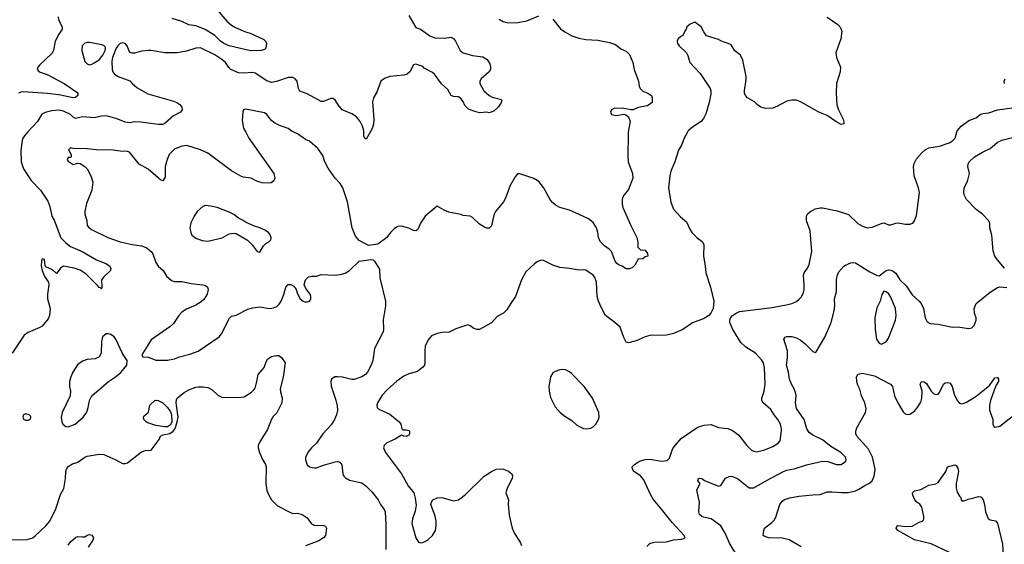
# Model space of a CAD drawing. Header units: inches. Extents: x 1771504 to 1971212, y 471788 to 643615.
# Tile 577 of 587: x 1924039 to 1932369, y 566515 to 570951. Entities that reach past the tile are written whole.
import ezdxf

# ---------------------------------------------------------------- set-up
doc = ezdxf.new("R2010")
doc.units = ezdxf.units.IN
doc.header["$MEASUREMENT"] = 0
for name, color, linetype in [('B9526', 7, 'Continuous'), ('B9527', 7, 'Continuous'), ('B9536', 7, 'Continuous'), ('B9537', 7, 'Continuous')]:
    doc.layers.add(name, color=color, linetype=linetype)

msp = doc.modelspace()

# ---------------------------------------------------------------- linework, layer by layer
at = {"layer": 'B9526', "color": 5}
for points, elevation in [([(1924106.1, 570000), (1924078.5, 569970), (1924066.2, 569950), (1924060.7, 569930), (1924047.8, 569847.8), (1924052.2, 569750), (1924070.1, 569690.1), (1924137.4, 569590), (1924215.6, 569510), (1924276, 569416), (1924294.7, 569370), (1924312, 569290), (1924330, 569256.3), (1924387.3, 569107.3), (1924430, 569062.9), (1924470, 569031.7), (1924567.2, 568990), (1924690, 568919.2), (1924767.7, 568890), (1924798, 568870), (1924810.3, 568850.3), (1924808, 568830), (1924750, 568776.2), (1924732.2, 568750), (1924734.9, 568690), (1924730, 568675.3), (1924723.2, 568683.2), (1924710, 568687), (1924700.8, 568700.8), (1924600, 568800), (1924551.7, 568831.7), (1924499.3, 568850), (1924410, 568867.4), (1924386.8, 568853.2), (1924350, 568805.2), (1924315.7, 568835.7), (1924260.7, 568860.7), (1924253.1, 568873.1), (1924250, 568922), (1924230, 568928.7), (1924223, 568910), (1924222, 568870), (1924228, 568830), (1924250, 568778.8), (1924282, 568730), (1924286, 568710), (1924273, 568630), (1924273, 568590), (1924298, 568510), (1924290, 568448.7), (1924278.7, 568421.3), (1924230, 568359.3), (1924210, 568346.6), (1924110, 568307), (1924077.7, 568282.3), (1923976.3, 568130)], 340), ([(1925951.3, 570000), (1925978.4, 569950), (1926190.4, 569650), (1926197.3, 569610), (1926190, 569589), (1926167.7, 569572.3), (1926132.2, 569567.8), (1926090, 569572.3), (1926050, 569582), (1925998, 569610), (1925930, 569619.3), (1925910, 569627), (1925830, 569671.5), (1925630, 569821.3), (1925569, 569850), (1925453.2, 569886.8), (1925410, 569880.5), (1925350, 569855.6), (1925304.9, 569810), (1925286.8, 569770), (1925270.6, 569709.4), (1925270, 569618), (1925250, 569589.6), (1925230, 569597.6), (1925210, 569613.3), (1925127.2, 569687.2), (1925049.9, 569729.9), (1924968.7, 569830), (1924950, 569835.6), (1924890, 569838), (1924830, 569847.8), (1924690, 569849.6), (1924610, 569859.5), (1924490, 569862), (1924470, 569868), (1924452, 569850), (1924474, 569810), (1924474, 569790), (1924470, 569786), (1924450, 569786), (1924443.6, 569776.4), (1924442, 569770), (1924450, 569754), (1924490, 569727.3), (1924530, 569738), (1924550, 569736), (1924591, 569710), (1924610.5, 569690.5), (1924624.5, 569664.5), (1924643, 569623), (1924656.7, 569576.7), (1924650.6, 569510), (1924602.8, 569397.2), (1924590.5, 569330), (1924590.5, 569310), (1924606, 569250), (1924610.4, 569210.3), (1924625.5, 569190), (1924652.8, 569172.8), (1924784, 569110), (1924890, 569072.4), (1924990, 569049.1), (1925070, 569039), (1925110, 569023.1), (1925150, 568991.8), (1925166.3, 568970), (1925190, 568898.8), (1925210, 568866.8), (1925254, 568830), (1925280.9, 568780.9), (1925324.2, 568744.2), (1925350, 568737), (1925410, 568735.8), (1925490, 568719.3), (1925588.1, 568708.1), (1925610, 568702), (1925628, 568688), (1925632.7, 568670), (1925624.9, 568630), (1925595.8, 568584.2), (1925574.7, 568565.3), (1925530, 568538), (1925450, 568503), (1925410, 568476.3), (1925385.3, 568450), (1925338.8, 568381.2), (1925310, 568353.6), (1925150, 568242.7), (1925081, 568130), (1925072, 568110), (1925081, 568101), (1925130, 568096), (1925190.4, 568070.4), (1925290, 568072), (1925350, 568081.6), (1925390, 568100.4), (1925478.3, 568121.7), (1925550, 568148.2), (1925726.6, 568270), (1925744.9, 568295.1), (1925813.9, 568426.1), (1925830, 568443.8), (1925870, 568452.9), (1925970, 568502.4), (1926010, 568515.2), (1926070, 568522), (1926151.5, 568508.5), (1926185.8, 568514.2), (1926213.1, 568526.9), (1926234.5, 568545.5), (1926252, 568570), (1926273.6, 568626.4), (1926289.7, 568690), (1926310, 568712.4), (1926332.2, 568712.2), (1926358.3, 568698.3), (1926378.8, 568670), (1926390, 568632), (1926410.8, 568590), (1926438, 568570), (1926450, 568565.5), (1926474, 568566), (1926490, 568571), (1926498, 568582), (1926502.7, 568590), (1926502.7, 568610), (1926496, 568630), (1926458.9, 568678.9), (1926445.2, 568710), (1926457.2, 568750), (1926483.6, 568776.4), (1926510, 568783), (1926550, 568783), (1926590, 568796.3), (1926709.6, 568790.4), (1926761.6, 568798.4), (1926792.9, 568807.1), (1926830, 568830.6), (1926911.6, 568908.4), (1927010, 568924), (1927030, 568918.8), (1927041, 568910), (1927082.6, 568842.6), (1927087.1, 568767.1), (1927132.4, 568570), (1927134, 568530), (1927113.2, 568413.2), (1927118, 568330), (1927113.4, 568310), (1927042, 568170), (1927026.7, 568070), (1927012.4, 568030), (1926981.6, 567970), (1926965.5, 567950), (1926934.8, 567930), (1926869.5, 567909.5), (1926847.6, 567907.6), (1926770, 567927.8), (1926730, 567931.5), (1926704.7, 567930), (1926677.3, 567910), (1926670.6, 567890), (1926672.8, 567852.8), (1926713.7, 567733.7), (1926725.1, 567685.1), (1926726.7, 567650), (1926718, 567610), (1926703.1, 567570), (1926675.4, 567524.6), (1926604.9, 567450), (1926550, 567368.7), (1926506.8, 567330), (1926481.7, 567298.3), (1926458, 567250), (1926457.1, 567230), (1926470, 567187.7), (1926490, 567170.6), (1926530, 567160.5), (1926550, 567161.6), (1926610, 567184.4), (1926707, 567213), (1926730, 567214), (1926748.7, 567208.7), (1926765.7, 567185.7), (1926772.4, 567110), (1926782, 567090), (1926795.3, 567075.3), (1926830, 567057.1), (1926933.3, 567033.3), (1926970, 567005.5), (1927016.9, 566956.9), (1927071.2, 566891.2), (1927090.3, 566850), (1927121.7, 566810), (1927130.3, 566790), (1927137.8, 566682.2), (1927137.3, 566470)], 360), ([(1929187.2, 570000), (1929186.1, 569993.9), (1929183, 569790), (1929188, 569750), (1929223.1, 569650), (1929226, 569610), (1929190, 569515.1), (1929152.4, 569470), (1929142.4, 569450), (1929136.4, 569430), (1929135.5, 569390), (1929142, 569362), (1929208, 569210), (1929260.3, 569110), (1929268.5, 569070), (1929268.2, 569028.2), (1929290, 569004.7), (1929330, 569002), (1929350, 568974), (1929352, 568950), (1929330, 568946), (1929311.1, 568928.9), (1929270, 568926), (1929243.6, 568876.4), (1929223.6, 568856.4), (1929196.9, 568843.1), (1929170, 568844), (1929129.1, 568869.1), (1929110, 568874), (1929090, 568889.2), (1929076, 568910), (1929046.6, 568990), (1929026.6, 569010), (1928990, 569035.1), (1928950, 569075.1), (1928934.8, 569110), (1928929.8, 569150), (1928918.7, 569190), (1928890, 569236.9), (1928850, 569266), (1928810, 569287.3), (1928690, 569340.7), (1928610, 569363.7), (1928570, 569386), (1928545.3, 569405.3), (1928530, 569425.2), (1928471.3, 569531.3), (1928430, 569582.7), (1928390, 569609.2), (1928270, 569648.7), (1928250, 569648), (1928230, 569622), (1928187.7, 569550), (1928150, 569442), (1928130.7, 569410), (1928063, 569330), (1928050, 569302), (1928030, 569209), (1928010, 569189), (1927990, 569189.2), (1927970, 569196), (1927930, 569222.7), (1927870, 569279), (1927850, 569289), (1927790, 569295.3), (1927770, 569304), (1927670, 569322), (1927630, 569339), (1927570, 569374), (1927470, 569288.7), (1927430.7, 569230), (1927410, 569182), (1927398, 569170), (1927390, 569166.6), (1927369.5, 569169.5), (1927330, 569189.2), (1927270, 569205.2), (1927238, 569202), (1927210, 569184), (1927174.8, 569150), (1927146, 569110), (1927070, 569054), (1926990, 569042.7), (1926910, 569084.2), (1926880.9, 569120.9), (1926850.8, 569190.8), (1926813.6, 569410), (1926774, 569530), (1926750, 569566), (1926706.9, 569610), (1926650, 569694.5), (1926620.5, 569750), (1926602.2, 569802.3), (1926560.5, 569860.5), (1926490, 569923.7), (1926457.6, 569937.6), (1926390, 569987), (1926358.1, 570000)], 360), ([(1927004.3, 570000), (1926970, 569942), (1926958, 569950), (1926950, 569966), (1926949.7, 570000)], 340), ([(1929687.6, 570000), (1929663.9, 569956.1), (1929639.3, 569890), (1929613, 569847), (1929581.7, 569750), (1929548.8, 569670), (1929539.5, 569630), (1929528.2, 569530), (1929547.3, 569407.3), (1929570.4, 569350), (1929630, 569283.1), (1929681.1, 569241.1), (1929710, 569174.9), (1929725.6, 569150), (1929770, 569106.2), (1929814.1, 569074.1), (1929827.6, 569050), (1929822.8, 568950), (1929838.3, 568870), (1929844.6, 568810), (1929882.6, 568690), (1929910.4, 568570), (1929906, 568510), (1929886.4, 568470), (1929868.2, 568450), (1929830, 568425.4), (1929730, 568388), (1929648.2, 568331.8), (1929570, 568296.8), (1929510, 568284.1), (1929370, 568281), (1929330.2, 568269.8), (1929255.5, 568235.5), (1929190, 568219.3), (1929170, 568225.2), (1929150, 568262), (1929118.4, 568350), (1929075.1, 568390), (1928995.1, 568450), (1928958.6, 568518.6), (1928935.1, 568570), (1928924.7, 568610), (1928919.2, 568730), (1928904.4, 568770), (1928890, 568791.3), (1928830, 568831.6), (1928810, 568835.1), (1928770, 568831.8), (1928690, 568847.3), (1928610, 568856.2), (1928550, 568875.6), (1928470, 568913.6), (1928450, 568916.2), (1928416.7, 568903.3), (1928393, 568887), (1928321.3, 568818.7), (1928283.7, 568750), (1928234.9, 568610), (1928190, 568549.3), (1928161.4, 568498.6), (1928131.8, 568468.2), (1928078.8, 568441.2), (1928031.7, 568388.3), (1927930, 568329.6), (1927910, 568329.6), (1927880.1, 568340.1), (1927850, 568361.2), (1927829.1, 568369.1), (1927730, 568338), (1927671.9, 568308.1), (1927614, 568306), (1927570, 568297.2), (1927523.4, 568276.6), (1927495.2, 568244.8), (1927470.5, 568190), (1927466.4, 568150), (1927467, 568050), (1927462.4, 568030), (1927450, 568012.3), (1927403.2, 567976.8), (1927330, 567955.1), (1927290, 567936.4), (1927230, 567893.7), (1927150, 567823), (1927105.5, 567774.5), (1927066.4, 567710), (1927060.5, 567690), (1927062, 567670), (1927076.1, 567656.1), (1927170, 567613.7), (1927248.2, 567550), (1927264.4, 567530), (1927270.6, 567490.6), (1927281.4, 567481.4), (1927310, 567481.6), (1927330, 567476.4), (1927335.8, 567470), (1927338, 567450), (1927330, 567438.4), (1927307.3, 567427.3), (1927287.6, 567427.6), (1927270, 567437.2), (1927216.2, 567403.8), (1927146.1, 567373.9), (1927122, 567350), (1927115.5, 567330), (1927132.7, 567290), (1927268.5, 567110), (1927325.3, 567010), (1927372.4, 566950), (1927384.9, 566904.9), (1927394.1, 566845.9), (1927384.8, 566795.2), (1927360.9, 566730), (1927356.5, 566690), (1927390.3, 566570.3), (1927412.4, 566532.4), (1927430, 566525.5), (1927450, 566528.4), (1927490, 566550.4), (1927530, 566588.2), (1927556.4, 566630), (1927563.5, 566670), (1927562.2, 566710), (1927552.9, 566752.9), (1927518.4, 566850), (1927521.6, 566870), (1927533.2, 566890), (1927570, 566906.4), (1927610, 566910.3), (1927710, 566882.6), (1927750, 566890.3), (1927810, 566934.6), (1927969.3, 567090.7), (1928030, 567130.2), (1928070, 567148.9), (1928110, 567153.7), (1928132, 567150), (1928173.2, 567133.2), (1928202.8, 567110), (1928207.7, 567090), (1928205.5, 567070), (1928163.1, 566990), (1928150.4, 566950), (1928173.1, 566890), (1928171.8, 566850), (1928180.2, 566760.2), (1928206, 566650), (1928226.3, 566606.3), (1928273.5, 566533.5), (1928284.9, 566504.9)], 380), ([(1923950, 566553.4), (1924103.6, 566556.4), (1924149.3, 566570), (1924170, 566585.3), (1924260.7, 566670), (1924294.5, 566710), (1924345.6, 566814.4), (1924385.1, 566934.9), (1924412.5, 566987.5), (1924427.6, 567070), (1924428.4, 567130), (1924434.7, 567150), (1924450, 567173.4), (1924485.2, 567194.8), (1924529.6, 567210.4), (1924590, 567252.2), (1924610, 567259.5), (1924710, 567276.4), (1924750, 567272.7), (1924851.3, 567230), (1924910, 567198.8), (1924930, 567197.3), (1924950, 567204), (1925070, 567295.5), (1925110, 567310.8), (1925130, 567306.8), (1925150, 567311), (1925218, 567402), (1925229.2, 567430), (1925250, 567439.6), (1925310, 567450.2), (1925337.3, 567470), (1925351.7, 567488.3), (1925359.5, 567510), (1925372.2, 567550), (1925378.5, 567590), (1925363.2, 567710), (1925364.9, 567735.1), (1925371.6, 567750), (1925390, 567768.4), (1925430, 567797.6), (1925470, 567820.3), (1925530, 567842), (1925550, 567846.4), (1925590, 567846), (1925630, 567840.5), (1925663.4, 567823.4), (1925714.3, 567774.3), (1925750, 567757.6), (1925890, 567755.3), (1925937.2, 567762.7), (1926000.1, 567799.9), (1926020.5, 567819.5), (1926030, 567836), (1926046.6, 567890), (1926057.6, 567950), (1926107.6, 568010), (1926122.9, 568057.1), (1926138, 568082), (1926170, 568102), (1926209, 568111), (1926230, 568110.8), (1926254.4, 568094.4), (1926284.7, 568050), (1926268.2, 567928.2), (1926243.1, 567830), (1926244.2, 567804.2), (1926259.3, 567750), (1926255.5, 567710), (1926214.6, 567625.4), (1926184.4, 567595.6), (1926170, 567574), (1926135.6, 567484.4), (1926073.3, 567386.7), (1926055.8, 567350), (1926055.3, 567330), (1926067, 567290), (1926092.8, 567232.8), (1926119.3, 567190), (1926124.9, 567170), (1926121.1, 567030), (1926130.4, 566970), (1926146.4, 566930), (1926170, 566890.7), (1926220.6, 566840.6), (1926330, 566782.8), (1926350, 566776), (1926390, 566777.3), (1926430, 566767.7), (1926470, 566738), (1926508.9, 566688.9), (1926520.7, 566680.7), (1926530, 566675.5), (1926612.8, 566672.8), (1926626.8, 566666.8), (1926636, 566650), (1926627.3, 566590), (1926610.6, 566570), (1926570, 566545.1), (1926457.5, 566502.5)], 340), ([(1929344.6, 566495.4), (1929370, 566520.4), (1929407, 566533), (1929510, 566534.4), (1929570, 566552.2), (1929641.2, 566558.8), (1929668, 566570), (1929659.3, 566590), (1929558.5, 566698.5), (1929470, 566812.6), (1929397, 566897), (1929374.7, 566934.7), (1929320, 567060), (1929290, 567094.6), (1929234.7, 567130), (1929222.6, 567150), (1929221.6, 567170), (1929241.6, 567190), (1929282.3, 567217.7), (1929330, 567232.9), (1929370, 567233.4), (1929470, 567218), (1929516.6, 567223.4), (1929536.3, 567243.7), (1929557.6, 567310), (1929568.5, 567330), (1929636.3, 567410), (1929763, 567497), (1929790, 567510.3), (1929830, 567522), (1929890, 567528.2), (1929950, 567501.3), (1930000, 567496.3)], 380), ([(1930000, 566622.1), (1929970, 566670.9), (1929890, 566728.5), (1929824.2, 566744.2), (1929809.7, 566750), (1929790, 566766.9), (1929785.5, 566790), (1929789.9, 566870), (1929769, 566971), (1929772.4, 566987.6), (1929795.3, 567030), (1929775.3, 567050), (1929782, 567070), (1929790, 567074), (1929810, 567070.7), (1929833.2, 567053.2), (1929950, 567007.3), (1929970, 567011), (1930000, 567058.2)], 360), ([(1924450, 566508), (1924470, 566536.4), (1924510, 566572), (1924530, 566580.4), (1924570, 566576.3), (1924590, 566578.8), (1924610, 566590.8), (1924630, 566596), (1924650.6, 566590.6), (1924664.7, 566570), (1924658.8, 566550), (1924619.3, 566490)], 320)]:
    msp.add_lwpolyline(points, dxfattribs=dict(at, elevation=elevation))
for points, elevation in [([(1925610, 569379.6), (1925588.6, 569371.4), (1925540.7, 569330), (1925514.8, 569290), (1925487.5, 569232.5), (1925478.8, 569190), (1925486, 569150), (1925496, 569130), (1925530, 569102.8), (1925584.1, 569084.1), (1925630, 569078), (1925752.8, 569107.2), (1925810, 569139.3), (1925850, 569145.5), (1925870, 569141.6), (1925966.6, 569086.6), (1926005.8, 569045.8), (1926046.8, 568990), (1926070, 568984.9), (1926101.3, 569038.7), (1926121.7, 569058.3), (1926147.5, 569072.5), (1926162.7, 569090), (1926166, 569110), (1926155.9, 569135.9), (1926144, 569150), (1926114, 569170), (1926070, 569192), (1926024.5, 569204.5), (1925955.9, 569235.9), (1925930, 569254), (1925890, 569271.8), (1925850, 569303.6), (1925810, 569324.2), (1925710, 569363.7), (1925655.4, 569375.4)], 380), ([(1924790, 568295.6), (1924770, 568294.5), (1924740.7, 568270), (1924730.6, 568230), (1924727.9, 568132.1), (1924710, 568099), (1924677.5, 568082.5), (1924610, 568076.2), (1924570, 568064.5), (1924528.9, 568031.1), (1924488.2, 567970), (1924470.4, 567930), (1924459.3, 567890), (1924459.3, 567850), (1924467.7, 567810), (1924464.9, 567770), (1924399.1, 567630), (1924390.5, 567590), (1924394.4, 567550), (1924403.8, 567530), (1924430, 567512), (1924450, 567508.9), (1924508.5, 567531.5), (1924577, 567590), (1924607.7, 567632.3), (1924619.5, 567670), (1924630, 567731.3), (1924649.7, 567770.3), (1924789.2, 567890), (1924850, 567930.5), (1924893.9, 567966.1), (1924945.2, 568030), (1924949, 568070), (1924907.9, 568127.9), (1924853.6, 568250), (1924837, 568270), (1924810, 568289.4)], 360), ([(1928630, 567992.7), (1928610, 567989.2), (1928570, 567977.2), (1928550, 567965.2), (1928530.6, 567930), (1928525.7, 567910), (1928515.8, 567850), (1928517, 567810), (1928530, 567756), (1928570, 567677.3), (1928610.6, 567630), (1928650, 567598), (1928710, 567561.6), (1928750, 567523.8), (1928770, 567513), (1928810, 567494), (1928830.5, 567490.5), (1928870, 567495.5), (1928890, 567507.7), (1928912, 567530), (1928935.6, 567570), (1928941.6, 567590), (1928939.6, 567630), (1928886, 567750), (1928814, 567850), (1928710, 567955.1), (1928690, 567972.3), (1928655.3, 567990)], 420), ([(1925267.5, 567507.5), (1925190, 567518.7), (1925122.6, 567542.6), (1925108.5, 567550), (1925088.5, 567570), (1925085.1, 567590), (1925090, 567599.1), (1925128.2, 567631.8), (1925140.9, 567690), (1925182, 567730), (1925190, 567733.4), (1925209.5, 567730.5), (1925250, 567710.2), (1925290.2, 567670), (1925314, 567634), (1925323.9, 567610), (1925325, 567550), (1925315.3, 567524.7), (1925290, 567508.3)], 340), ([(1924090, 567619), (1924072, 567610), (1924064.7, 567590), (1924071.6, 567571.6), (1924090, 567564.7), (1924110, 567564.7), (1924130, 567574), (1924134, 567590), (1924130, 567598), (1924118, 567610)], 360)]:
    msp.add_lwpolyline(points, close=True, dxfattribs=dict(at, elevation=elevation))
at = {"layer": 'B9527', "color": 5}
for points, elevation in [([(1925710, 571034.2), (1925790, 570937.7), (1925830, 570904.4), (1925864.4, 570884.4), (1925950, 570848.5), (1925990, 570838), (1926104.5, 570784.5), (1926118, 570770), (1926126, 570750), (1926121, 570710), (1926110, 570699), (1926082, 570690), (1925993, 570687), (1925810, 570729.8), (1925767.4, 570750), (1925739.2, 570770), (1925690, 570818), (1925608.5, 570868.5), (1925530, 570899.4), (1925468.6, 570908.6), (1925410, 570936.3), (1925330, 570959.8)], 320), ([(1924363.8, 570976.2), (1924367.8, 570950), (1924399, 570890), (1924399.7, 570870), (1924370, 570829.7), (1924339.8, 570770), (1924326.3, 570690), (1924310, 570664.8), (1924209, 570570), (1924193.7, 570550), (1924186.4, 570530), (1924203, 570510), (1924270, 570488.3), (1924414.9, 570410), (1924530, 570332), (1924530.2, 570310), (1924510, 570293), (1924490, 570289), (1924370, 570315.2), (1924270, 570327.5), (1924070, 570339.9), (1924050, 570339), (1924028.3, 570330)], 320), ([(1927330, 570986.8), (1927390, 570884), (1927430, 570872.2), (1927510, 570813.1), (1927550, 570796.5), (1927630, 570795.3), (1927690, 570802.4), (1927698.9, 570798.9), (1927710, 570793), (1927726.4, 570770), (1927766, 570690), (1927790, 570670.4), (1927868.7, 570648.7), (1927955.8, 570635.8), (1927994, 570614), (1928016.8, 570576.8), (1928022.8, 570550), (1928021, 570530), (1928010, 570508.7), (1927942, 570450), (1927932, 570430), (1927932, 570410), (1927966, 570350), (1928011, 570310), (1928035.2, 570295.2), (1928114.8, 570274.8), (1928118, 570270), (1928111, 570250), (1928090, 570215.3), (1928050, 570178), (1928010, 570164), (1927990, 570168.7), (1927930, 570164), (1927890, 570173.2), (1927835.5, 570195.5), (1927806.2, 570226.2), (1927790, 570259), (1927770, 570285.2), (1927750, 570297.2), (1927710, 570301.2), (1927690, 570309), (1927660.9, 570360.9), (1927607.7, 570407.7), (1927549, 570490), (1927530, 570505.2), (1927462, 570542), (1927450, 570554), (1927390, 570575.3), (1927370, 570568.7), (1927340.4, 570510), (1927316.3, 570490), (1927290, 570483.1), (1927170, 570470.9), (1927125.8, 570454.2), (1927095.6, 570430), (1927061.1, 570338.9), (1927033, 570290), (1927022.4, 570257.6), (1927035.3, 570110), (1927033, 570067), (1927022, 570030), (1927004.3, 570000)], 340), ([(1928094.1, 570954.1), (1928130, 570935.8), (1928170, 570925.3), (1928253.4, 570926.6), (1928330, 570942.6), (1928430, 570982.4)], 360), ([(1928550, 570954), (1928614.7, 570874.7), (1928650, 570848), (1928710, 570815.5), (1928770, 570793.4), (1928830, 570784), (1928930, 570778.8), (1929030, 570758), (1929079.8, 570739.8), (1929123.6, 570703.6), (1929170, 570684.9), (1929197.2, 570657.2), (1929226, 570590), (1929236.3, 570530), (1929273, 570430), (1929279.1, 570390), (1929287.7, 570370), (1929310, 570345.5), (1929352, 570330), (1929384.7, 570310), (1929391.1, 570288.9), (1929391, 570250), (1929350, 570223.7), (1929272.2, 570207.8), (1929230, 570189), (1929210, 570188.7), (1929150, 570201.2), (1929070, 570204), (1929044.7, 570190), (1929038, 570170), (1929044.7, 570150), (1929070, 570142.8), (1929090, 570140.7), (1929150, 570151.3), (1929167.3, 570147.3), (1929190.6, 570130.6), (1929203, 570090), (1929187.2, 570000)], 360), ([(1930000, 570761.2), (1929971, 570771), (1929950, 570784.2), (1929850, 570814.5), (1929827.1, 570847.1), (1929805.6, 570890), (1929750, 570929.5), (1929710, 570912), (1929682.8, 570890), (1929678, 570870), (1929665.2, 570854.8), (1929650, 570818), (1929631.1, 570808.9), (1929610, 570788.7), (1929600.7, 570770), (1929603.1, 570750), (1929618, 570730), (1929680.3, 570670), (1929692.8, 570647.2), (1929707.3, 570590), (1929796.5, 570496.5), (1929879.1, 570370), (1929884.9, 570350), (1929885.2, 570325.2), (1929872.2, 570250), (1929843.9, 570156.1), (1929823.9, 570116.1), (1929804, 570090), (1929730, 570042.9), (1929693, 570010), (1929687.6, 570000)], 380), ([(1926949.7, 570000), (1926949.6, 570010), (1926939.5, 570050), (1926920.7, 570090), (1926887, 570130), (1926850, 570154.3), (1926766, 570190), (1926732.3, 570230), (1926710, 570269), (1926690, 570285.2), (1926670, 570285.2), (1926610, 570258), (1926590, 570258.4), (1926470, 570324.5), (1926410, 570345.7), (1926396.4, 570370), (1926385.7, 570430), (1926370.7, 570450.7), (1926350, 570461), (1926310, 570461.4), (1926212.7, 570427.3), (1926170, 570421), (1926130, 570433), (1926030, 570498.5), (1926010, 570503.5), (1925930, 570497.4), (1925890, 570500.2), (1925826.2, 570530), (1925807.9, 570547.9), (1925779.8, 570590), (1925750, 570615.7), (1925690, 570652.4), (1925570, 570713.5), (1925530, 570711.1), (1925450, 570684.2), (1925370, 570671.8), (1925266, 570670), (1925150, 570691.8), (1925130, 570691.8), (1925070, 570684.7), (1925010, 570667.3), (1924990, 570667.3), (1924973.6, 570673.6), (1924963.8, 570683.8), (1924947.6, 570730), (1924930.9, 570750.9), (1924910, 570756.4), (1924890, 570748.5), (1924869.6, 570730.4), (1924856.2, 570710), (1924822.8, 570630), (1924819.5, 570599.5), (1924822, 570530), (1924827.4, 570510), (1924841.3, 570490), (1924873.4, 570470), (1924970, 570434.9), (1924991.6, 570410), (1925030, 570378), (1925124.2, 570324.2), (1925341.5, 570261.5), (1925367.3, 570250), (1925393.1, 570233.1), (1925410.4, 570210), (1925413, 570190), (1925398.8, 570170), (1925340.7, 570139.3), (1925270, 570074.7), (1925250, 570066), (1925210, 570063.5), (1925064.4, 570084.4), (1925010, 570086.2), (1924970, 570079.8), (1924930, 570083.5), (1924855.9, 570115.9), (1924770, 570138.9), (1924730, 570135.4), (1924670, 570119.9), (1924569.6, 570130.4), (1924510, 570116.4), (1924490, 570127.8), (1924468.3, 570150), (1924410, 570176.3), (1924370, 570185.8), (1924310, 570180.8), (1924254.7, 570165.3), (1924227.5, 570152.5), (1924188.9, 570090), (1924106.1, 570000)], 340), ([(1926358.1, 570000), (1926345.3, 570005.3), (1926309, 570030), (1926230, 570058.4), (1926190, 570082), (1926170, 570099.3), (1926129.2, 570150), (1926110, 570162), (1925950, 570194), (1925931.6, 570188.4), (1925927.1, 570172.9), (1925922.5, 570097.5), (1925933.3, 570033.3), (1925951.3, 570000)], 360)]:
    msp.add_lwpolyline(points, dxfattribs=dict(at, elevation=elevation))
at = {"layer": 'B9527', "color": 5, "elevation": 340}
msp.add_lwpolyline([(1924610, 570757.6), (1924590, 570751.8), (1924568, 570730), (1924563.8, 570690), (1924590, 570596), (1924610, 570578), (1924630, 570570.4), (1924650, 570574.4), (1924670, 570584.9), (1924710, 570612), (1924741.5, 570650), (1924762.2, 570690), (1924764.7, 570710), (1924761, 570721), (1924752.2, 570732.2), (1924720.7, 570740.7), (1924630, 570756.9)], close=True, dxfattribs=at)
at = {"layer": 'B9536', "color": 5}
for points, elevation in [([(1930000, 567496.3), (1930030, 567493.4), (1930070, 567475.8), (1930119.4, 567439.4), (1930190, 567350.5), (1930230, 567310.5), (1930250, 567301.3), (1930270, 567297.6), (1930334, 567310), (1930410, 567340.3), (1930457, 567370), (1930471.3, 567390), (1930483.9, 567476.1), (1930485.1, 567490), (1930476.1, 567530), (1930454.2, 567570), (1930420.8, 567610), (1930393.7, 567653.7), (1930329.8, 567709.8), (1930318.7, 567730), (1930317.4, 567750), (1930337.2, 567810), (1930345.5, 567870), (1930341, 568010), (1930330.8, 568050), (1930314.9, 568074.9), (1930263.6, 568130), (1930181.3, 568181.3), (1930140, 568220), (1930072.7, 568330), (1930047.4, 568390), (1930045.7, 568410), (1930051.3, 568430), (1930069.6, 568450), (1930099.5, 568470), (1930130, 568482.7), (1930403.6, 568516.4), (1930538.4, 568541.6), (1930570, 568550.3), (1930610.8, 568569.2), (1930633.6, 568586.4), (1930651.8, 568608.2), (1930670, 568644), (1930675.3, 568670), (1930676.8, 568710), (1930669.8, 568790.2), (1930675.4, 568810), (1930703.5, 568850), (1930718.3, 568881.7), (1930739.4, 568990), (1930726.2, 569166.2), (1930696.8, 569250), (1930694.2, 569270), (1930695.6, 569290), (1930707.5, 569312.5), (1930730, 569330.3), (1930770, 569350.4), (1930810, 569359.5), (1930830, 569359.6), (1930953.5, 569333.5), (1931050, 569304.9), (1931130, 569228.7), (1931170, 569203.7), (1931210, 569192), (1931250, 569195.3), (1931330, 569228.5), (1931350, 569231.8), (1931390, 569215.8), (1931410, 569215.3), (1931450, 569230.4), (1931470, 569232.4), (1931530, 569220.5), (1931570, 569223), (1931594, 569230), (1931609.6, 569250.4), (1931625.1, 569294.9), (1931652.1, 569490), (1931643.5, 569530), (1931606.6, 569630), (1931600.4, 569710), (1931606.2, 569733.8), (1931627.1, 569772.9), (1931670, 569824.4), (1931698.4, 569850), (1931730, 569866), (1931819.6, 569880.4), (1931902.7, 569910), (1931930, 569925.3), (1931953.6, 569950), (1931968.4, 570000)], 380), ([(1932369.7, 568849.7), (1932310, 568919.3), (1932289.7, 568950), (1932275.2, 568995.2), (1932263.5, 569130), (1932246, 569190), (1932245.6, 569230), (1932237, 569250), (1932185.4, 569305.4), (1932130, 569346), (1932049.6, 569429.6), (1932029.2, 569470), (1932025.2, 569490), (1932029.2, 569530), (1932058, 569582), (1932074.5, 569650), (1932060.9, 569710), (1932062, 569730), (1932071.6, 569750), (1932117.6, 569790), (1932183.7, 569830), (1932250, 569861.3), (1932308.3, 569911.7), (1932348.2, 569931.8), (1932450, 569958.8)], 360), ([(1930000, 567058.2), (1930010, 567074), (1930048, 567090), (1930070, 567088.2), (1930110.6, 567070), (1930210, 566992.7), (1930250, 566992.4), (1930362, 567058), (1930499.5, 567130), (1930530, 567140.8), (1930590, 567152.3), (1930694.1, 567185.9), (1930830, 567217.4), (1930876, 567216), (1930950, 567190.5), (1930970, 567188.5), (1930990, 567190.6), (1931026.6, 567213.4), (1931032, 567230), (1931026.6, 567250), (1930986.6, 567290), (1930902.5, 567342.5), (1930830, 567399.1), (1930750, 567436.2), (1930718.6, 567458.6), (1930698.5, 567490), (1930676.4, 567570), (1930610, 567663.7), (1930602.6, 567710), (1930608.5, 567770), (1930605.7, 567790), (1930591.1, 567830), (1930567.2, 567870), (1930551.1, 567910), (1930542.6, 567970), (1930526.2, 568030), (1930535.3, 568090), (1930533.5, 568150), (1930503.7, 568250), (1930514.5, 568265.5), (1930530, 568272.2), (1930570, 568273.1), (1930610, 568261.1), (1930642.8, 568242.8), (1930683.8, 568210), (1930750, 568144), (1930770, 568136), (1930778, 568142), (1930850, 568264.9), (1930905.1, 568390), (1930928.8, 568490), (1930934.5, 568530), (1930933.3, 568590), (1930949.7, 568650), (1930949.8, 568750.2), (1930954.5, 568785.5), (1930970, 568818.8), (1931010, 568866), (1931024.1, 568875.9), (1931070, 568896), (1931090, 568898.8), (1931110, 568893.4), (1931230, 568819.3), (1931288.7, 568791.3), (1931310, 568786), (1931370, 568830.6), (1931390, 568836.3), (1931410, 568833.4), (1931430, 568823), (1931450, 568807.7), (1931484, 568750), (1931539.1, 568699.1), (1931590, 568625.5), (1931650, 568570.4), (1931665.3, 568550), (1931685.7, 568510), (1931699.1, 568430), (1931716.8, 568396.8), (1931742, 568382), (1931810, 568374.9), (1931930, 568350.5), (1931974.2, 568354.2), (1932070, 568339.1), (1932094.5, 568345.5), (1932113.8, 568366.2), (1932131.4, 568408.6), (1932129.5, 568430), (1932115.6, 568470), (1932113.3, 568510), (1932131.8, 568550), (1932250, 568647.7), (1932310, 568687.3), (1932330, 568692.7), (1932390, 568686.8)], 360), ([(1930650, 566492.5), (1930550, 566552.7), (1930490, 566565.3), (1930378, 566570), (1930341.6, 566581.6), (1930329, 566590), (1930333.2, 566630), (1930341.2, 566650), (1930402.4, 566697.6), (1930422, 566718), (1930435.9, 566744.1), (1930470, 566850.4), (1930490, 566878), (1930510, 566892.7), (1930553.4, 566906.6), (1930630, 566921.5), (1930750, 566934), (1930810, 566934.9), (1930870, 566957.3), (1930910, 566959), (1930991.2, 566951.2), (1931050, 566951.3), (1931110, 566966.9), (1931139.4, 566980.6), (1931190, 567011.8), (1931229.7, 567030.3), (1931250, 567050.7), (1931268.7, 567091.3), (1931277.8, 567150), (1931255, 567250), (1931219.7, 567319.7), (1931121.1, 567430), (1931112.2, 567450), (1931111.9, 567470), (1931120.2, 567499.8), (1931194.2, 567630), (1931199.5, 567660.5), (1931188.5, 567710), (1931161.7, 567770), (1931146.9, 567826.9), (1931130, 567859), (1931121.3, 567890), (1931119.3, 567930), (1931130, 567951.3), (1931142.7, 567957.3), (1931170, 567960.5), (1931270, 567939.3), (1931406.8, 567870), (1931422, 567850), (1931439.5, 567770), (1931468.8, 567710), (1931514, 567634), (1931530, 567618), (1931550, 567612.4), (1931570, 567615.3), (1931610, 567640.3), (1931632.3, 567667.7), (1931662.2, 567717.8), (1931670.9, 567750), (1931673, 567810), (1931658.4, 567870), (1931669.3, 567890.7), (1931690, 567888), (1931710, 567874), (1931748.9, 567808.9), (1931770, 567790.5), (1931790, 567780.5), (1931810, 567784.9), (1931821.7, 567798.3), (1931855.1, 567870), (1931870, 567879.5), (1931890, 567883.7), (1931910, 567877), (1931928.5, 567850), (1931944, 567784), (1931970.4, 567730.4), (1931990, 567706.8), (1932010, 567703), (1932030, 567707), (1932050, 567717.4), (1932131.8, 567768.2), (1932242.9, 567857.1), (1932290, 567922), (1932310, 567924), (1932320.5, 567910), (1932319.5, 567890), (1932300.7, 567859.3), (1932283, 567817), (1932252.2, 567730), (1932243.8, 567690), (1932244.9, 567650), (1932270.7, 567570), (1932270.8, 567530), (1932281, 567510), (1932290, 567504), (1932330, 567514.8), (1932450, 567606)], 340), ([(1931904.4, 566444.4), (1931750, 566518.6), (1931610, 566553.5), (1931469, 566630), (1931455.3, 566650), (1931462, 566670), (1931470, 566674), (1931530, 566663.8), (1931590, 566668.4), (1931650, 566702.8), (1931678, 566710), (1931683.1, 566716.9), (1931688.7, 566730), (1931689, 566750), (1931670, 566828), (1931653.3, 566853.3), (1931629.6, 566869.7), (1931612.7, 566890), (1931595.1, 566930), (1931593.2, 566950), (1931610, 566966.8), (1931662.5, 566977.5), (1931730, 567014), (1931790, 567026), (1931810, 567036), (1931874, 567130), (1931889.2, 567170.8), (1931950, 567186.8), (1931960.7, 567180.7), (1931977.1, 567157.1), (1931981.6, 567130), (1931961.3, 567030), (1931960.4, 566990), (1931970, 566956), (1931990, 566922), (1932002, 566910), (1932004.7, 566890), (1932010, 566882), (1932030, 566882), (1932062.7, 566897.3), (1932090, 566900.7), (1932150, 566919.1), (1932170, 566917.3), (1932178.8, 566910), (1932190.5, 566890), (1932202, 566850), (1932210.9, 566789.1), (1932233, 566733), (1932250, 566722), (1932294, 566714), (1932311.9, 566691.9), (1932354.7, 566514.7), (1932358.2, 566418.2)], 320), ([(1930000, 566281.1), (1930178, 566342), (1930195.3, 566350), (1930199, 566370), (1930110, 566429.6), (1930081.1, 566461.1), (1930044.5, 566524.5), (1930007.4, 566610), (1930000, 566622.1)], 360)]:
    msp.add_lwpolyline(points, dxfattribs=dict(at, elevation=elevation))
at = {"layer": 'B9536', "color": 5, "elevation": 360}
msp.add_lwpolyline([(1931350, 568655.3), (1931332.8, 568627.2), (1931319.3, 568570), (1931290, 568514), (1931273.7, 568430), (1931277.4, 568330), (1931286.7, 568250), (1931310, 568214.8), (1931330, 568207.3), (1931370, 568227.3), (1931390, 568258.8), (1931426.9, 568350), (1931447.1, 568410), (1931454.5, 568450), (1931448.3, 568510), (1931410, 568605.2), (1931390, 568636), (1931370, 568649.3)], close=True, dxfattribs=at)
at = {"layer": 'B9537', "color": 5, "elevation": 380}
for points in [[(1930870, 570973.4), (1930960.7, 570910), (1930984.4, 570884.4), (1930994.9, 570850), (1930986.7, 570790), (1930944.4, 570670), (1930948, 570630), (1930983.1, 570550), (1930979.5, 570510), (1930950.3, 570410), (1930945.3, 570330), (1930952.4, 570230), (1930964.9, 570190), (1931006, 570110), (1931012.7, 570087.3), (1931010, 570069.3), (1930990, 570066), (1930943.7, 570090), (1930870, 570139.7), (1930800.9, 570170), (1930650, 570254.3), (1930610, 570269.6), (1930570, 570271.3), (1930530, 570262.4), (1930450, 570218.7), (1930410, 570203.5), (1930350, 570200.4), (1930310, 570211.3), (1930281.6, 570230), (1930255, 570255.1), (1930195.1, 570290), (1930180.7, 570310), (1930172, 570330), (1930169.7, 570350), (1930185.1, 570445.1), (1930185.1, 570470), (1930158, 570610), (1930136.2, 570650), (1930090, 570687.3), (1930057.2, 570737.2), (1930033.2, 570750), (1930000, 570761.2)], [(1932369.7, 570410), (1932368.3, 570430), (1932377.4, 570450)], [(1931968.4, 570000), (1931971.3, 570010), (1932003.6, 570050), (1932070, 570097.4), (1932130, 570122.4), (1932168.2, 570151.8), (1932190, 570158.4), (1932237, 570163), (1932310, 570188.5), (1932435.6, 570204.4)]]:
    msp.add_lwpolyline(points, dxfattribs=at)

doc.saveas('drawing.dxf')
